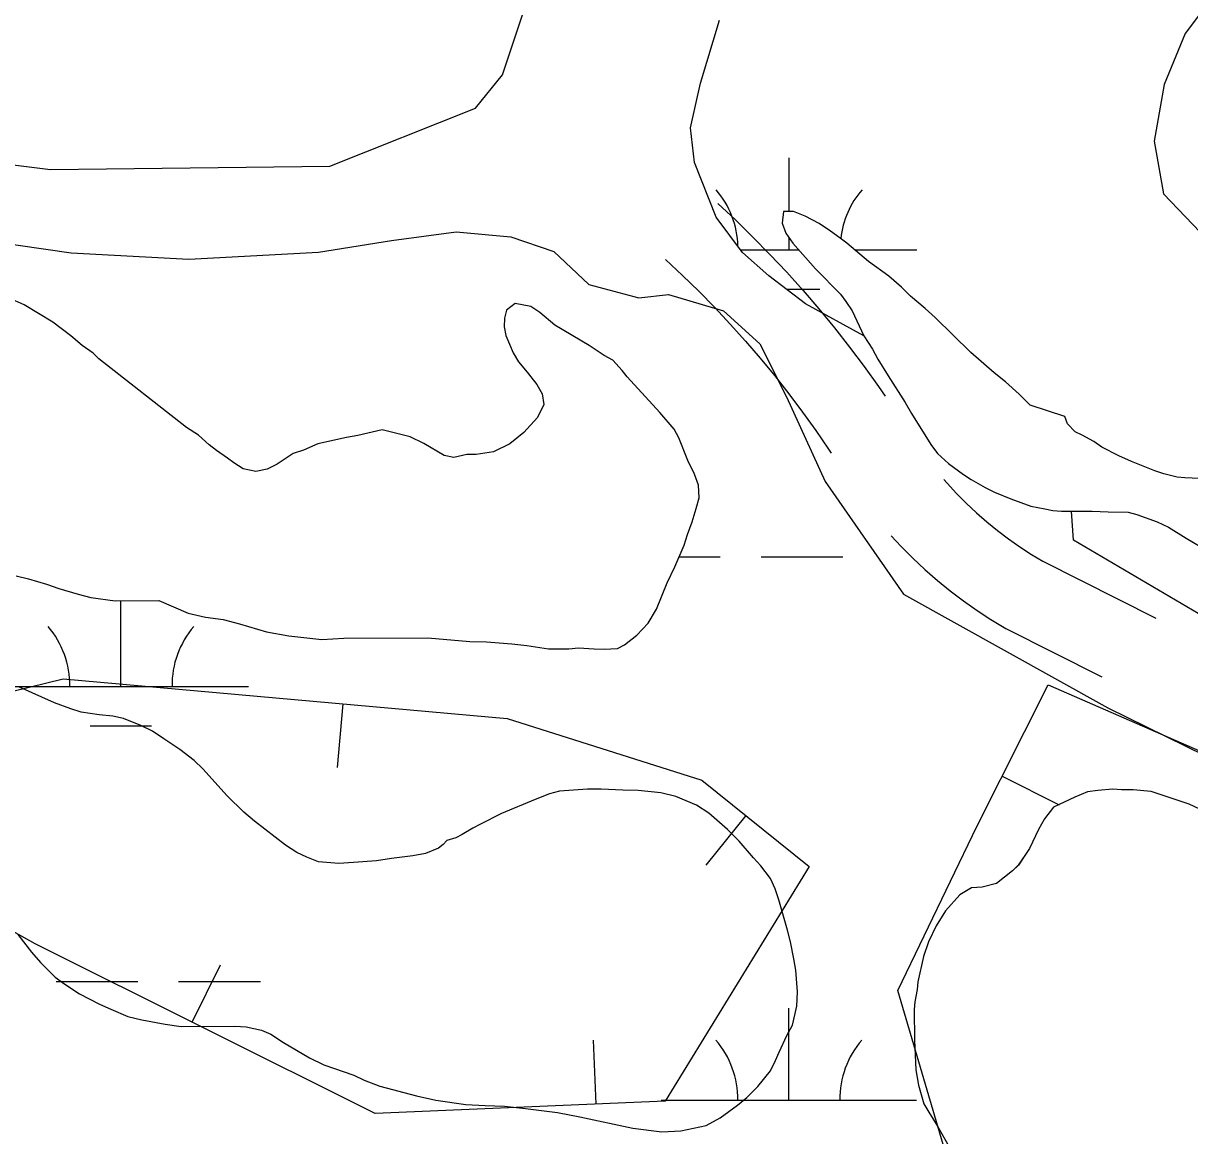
# Model space of a CAD drawing. Extents: x 3445503 to 3483459, y 540493 to 566012.
# Drawn here: x 3463733.2 to 3464189.7, y 549746.1 to 550181.4 of the extents above; entities that cross this region are included whole.
import ezdxf

# ---------------------------------------------------------------- set-up
doc = ezdxf.new("R2010")
doc.units = 0
for name, color, linetype in [('V-BORW-LINE', 7, 'Continuous'), ('V-ROAD-CNTR', 7, 'Continuous'), ('V-SITE-VEGE', 7, 'Continuous'), ('V-WETL-SWMP', 7, 'Continuous')]:
    doc.layers.add(name, color=color, linetype=linetype)

msp = doc.modelspace()

# ---------------------------------------------------------------- linework, layer by layer
at = {"layer": 'V-BORW-LINE'}
for p, q in [((3463858.31, 549915.09), (3463856.09, 549890.19)), ((3464116.35, 549886.75), (3464138.68, 549875.5)), ((3464016.03, 549871.38), (3464000.33, 549851.93)), ((3463799.27, 549790.53), (3463810.43, 549812.91)), ((3463957.38, 549758.44), (3463956.33, 549783.42))]:
    msp.add_line(p, q, dxfattribs=at)
for points in [[(3463748.74, 549924.85), (3463922.65, 549909.36), (3463998.83, 549885.26), (3464040.77, 549851.43), (3463984.41, 549759.57), (3463870.89, 549754.81), (3463737.87, 549821.15), (3463680.2, 549853.36), (3463695.46, 549911.77), (3463748.74, 549924.85)], [(3464243.09, 549528.97), (3464174.44, 549561.28), (3464117.86, 549658.88), (3464075.49, 549802.95), (3464106.43, 549867.04), (3464134.37, 549922.51), (3464231.29, 549880.3)]]:
    msp.add_lwpolyline(points, dxfattribs=at)
at = {"layer": 'V-ROAD-CNTR'}
for points in [[(3463656.67, 550134.99), (3463743.89, 550124.15), (3463853.16, 550125.52), (3463910.14, 550148.18), (3463920.72, 550161.2), (3463935.21, 550204.81), (3463940.78, 550235.9), (3463946.27, 550255.29), (3463966.97, 550278.94), (3464075.13, 550311.55), (3464275.41, 550323.36), (3464454.75, 550331.33), (3464631.03, 550335.21), (3464737.23, 550333.91), (3464832.25, 550329.61), (3464958.37, 550338.35), (3465059.41, 550348.68), (3465218.56, 550349.24), (3465373.66, 550329.71), (3465557.37, 550312.2), (3465724.82, 550278.26), (3465899.11, 550251.33), (3466015.32, 550250.16), (3466176.52, 550239.53)], [(3464005.05, 550110.85), (3464011.92, 550104.44), (3464018.76, 550097.76), (3464025.46, 550090.93), (3464032.01, 550083.96), (3464038.4, 550076.85), (3464044.64, 550069.6), (3464050.71, 550062.21), (3464056.62, 550054.68), (3464062.36, 550047.04), (3464067.94, 550039.27), (3464070.49, 550035.54)], [(3463984.58, 550088.92), (3463991.21, 550082.73), (3463997.58, 550076.51), (3464003.82, 550070.16), (3464009.92, 550063.67), (3464015.86, 550057.04), (3464021.67, 550050.29), (3464027.33, 550043.41), (3464032.83, 550036.41), (3464038.18, 550029.28), (3464043.37, 550022.05), (3464048.4, 550014.7), (3464049.42, 550013.14)], [(3464093.53, 550002.89), (3464094.82, 550001.38), (3464098.49, 549997.4), (3464102.3, 549993.55), (3464106.25, 549989.84), (3464110.32, 549986.28), (3464114.53, 549982.86), (3464118.85, 549979.6), (3464123.28, 549976.49), (3464127.83, 549973.55), (3464132.24, 549970.91), (3464176.49, 549948.61)], [(3464072.94, 549980.85), (3464076.8, 549976.67), (3464081.37, 549972.06), (3464086.09, 549967.61), (3464090.98, 549963.34), (3464096.02, 549959.25), (3464101.2, 549955.33), (3464106.51, 549951.61), (3464111.96, 549948.08), (3464117.77, 549944.6), (3464155.37, 549925.66)]]:
    msp.add_lwpolyline(points, dxfattribs=at)
at = {"layer": 'V-SITE-VEGE'}
for points in [[(3464196.31, 550003.08), (3464187.9, 550003.49), (3464184.85, 550003.77), (3464179.63, 550005.06), (3464176.15, 550006.21), (3464167, 550009.95), (3464162.07, 550012.11), (3464155.39, 550015.57), (3464152.19, 550017.74), (3464147.7, 550020.19), (3464144.94, 550021.49), (3464141.88, 550024.67), (3464140.86, 550027.56), (3464127.36, 550032.01), (3464123, 550036.21), (3464117.63, 550041.12), (3464113.27, 550044.59), (3464104.11, 550052.53), (3464090.15, 550066.26), (3464086.23, 550069.73), (3464080.42, 550074.64), (3464076.93, 550078.11), (3464071.99, 550082.44), (3464064, 550088.22), (3464055.57, 550095.3), (3464052.95, 550097.32), (3464049.18, 550100.06), (3464044.67, 550103.09), (3464039.3, 550105.98), (3464034.66, 550107.7), (3464030.75, 550107.69), (3464030.18, 550103.2), (3464031.64, 550099.29), (3464034.41, 550095.38), (3464043.28, 550085.26), (3464053.02, 550075.43), (3464055.2, 550072.54)], [(3463730.37, 549965.19), (3463735.16, 549964.04), (3463742.27, 549961.89), (3463747.06, 549960.16), (3463754.6, 549958.01), (3463759.68, 549956.72), (3463769.1, 549955.44), (3463786.21, 549955.49), (3463797.68, 549950.6), (3463804.49, 549949.02), (3463811.45, 549948.03), (3463817.84, 549946.45), (3463828.43, 549943.3), (3463837.13, 549941.72), (3463850.04, 549940.31), (3463858.59, 549940.77), (3463891.49, 549940.87), (3463908.02, 549939.47), (3463914.55, 549939.34), (3463924.41, 549938.5), (3463930.35, 549937.94), (3463938.76, 549936.66), (3463946.73, 549936.54), (3463950.5, 549936.98), (3463956.59, 549936.57), (3463960.51, 549936.43), (3463965.73, 549936.74), (3463968.47, 549938.2), (3463973.39, 549941.98), (3463977.73, 549946.63), (3463981.04, 549952.15), (3463985.22, 549962.45), (3463988.25, 549968.7), (3463991.84, 549977.11), (3463993.14, 549981.32), (3463995.01, 549986.26), (3463996.58, 549991.48), (3463997.73, 549995.69), (3463997.43, 550000.61), (3463995.97, 550004.96), (3463993.34, 550010.31), (3463989.84, 550019.15), (3463987.94, 550022.62), (3463982.41, 550029.13), (3463969.62, 550043.01), (3463967.58, 550045.47), (3463963.94, 550049.51), (3463960.61, 550051.39), (3463954.65, 550055.28), (3463941.29, 550063.22), (3463935.33, 550068.27), (3463931.85, 550070.58), (3463925.75, 550071.72), (3463922.28, 550069.11), (3463921.57, 550066.06), (3463921.43, 550062.58), (3463922.02, 550059.25), (3463924.94, 550052.44), (3463926.98, 550048.97), (3463930.47, 550044.92), (3463934.26, 550040), (3463936.3, 550036.39), (3463936.89, 550032.18), (3463934.44, 550027.1), (3463929.09, 550021.29), (3463923.6, 550016.78), (3463917.23, 550013.71), (3463910.42, 550012.68), (3463906.79, 550012.67), (3463901.72, 550011.49), (3463897.95, 550012.21), (3463889.96, 550016.97), (3463884.59, 550019.56), (3463873.71, 550022.28), (3463864.15, 550020.08), (3463859.66, 550019.34), (3463848.51, 550016.85), (3463842.86, 550014.37), (3463838.81, 550013.05), (3463832.58, 550008.83), (3463828.68, 550006.93), (3463824.19, 550006.05), (3463819.25, 550007.05), (3463815.62, 550009.36), (3463813.15, 550011.23), (3463808.8, 550014.27), (3463805.89, 550016.43), (3463801.82, 550020.19), (3463797.03, 550023.22), (3463762.74, 550050.08), (3463760.56, 550052.25), (3463756.2, 550055.28), (3463751.84, 550059.04), (3463744.72, 550064.38), (3463733.54, 550071.16), (3463725.27, 550074.91)], [(3464055.2, 550072.54), (3464057.68, 550068.92), (3464062.2, 550059.08), (3464065.55, 550053.87), (3464067.73, 550049.96), (3464071.67, 550043.45), (3464078.37, 550033.03), (3464080.84, 550028.69), (3464088.42, 550016.54), (3464091.04, 550013.06), (3464095.4, 550009.17), (3464101.21, 550004.83), (3464104.26, 550002.81), (3464109.63, 549999.78), (3464113.4, 549997.91), (3464119.79, 549995.32), (3464127.63, 549992.45), (3464132.99, 549991.44), (3464136.18, 549990.73), (3464139.52, 549990.45), (3464151.55, 549990.48), (3464157.79, 549990.21), (3464165.62, 549990.09), (3464169.09, 549989.23), (3464177.08, 549986.35), (3464181.43, 549984.19), (3464188.4, 549979.86)], [(3464188.4, 549979.86), (3464194.07, 549976.55)], [(3463845.15, 549776.5), (3463850.81, 549773.76), (3463862.57, 549769.73), (3463866.63, 549767.86), (3463872.73, 549765.41), (3463887.09, 549761.69), (3463894.63, 549759.97), (3463906.38, 549758.26), (3463913.92, 549757.85), (3463921.6, 549757.58), (3463929.72, 549756.74), (3463942.34, 549755.18), (3463951.04, 549753.47), (3463971.78, 549749.03), (3463983.1, 549747.61), (3463990.63, 549747.93), (3464000.48, 549750.13), (3464005.98, 549753.05), (3464012.78, 549758), (3464016.4, 549761.05), (3464020.73, 549765.27), (3464025.64, 549771.52), (3464027.66, 549775.44), (3464029.1, 549778.77), (3464032.12, 549785.31), (3464034.29, 549789.37), (3464036, 549796.77), (3464036.28, 549802.42), (3464035.53, 549810.83), (3464034.79, 549815.32), (3464033.47, 549821.98), (3464032.29, 549826.47), (3464028.93, 549838.35), (3464027.46, 549842.7), (3464025.71, 549846.75), (3464021.93, 549851.67), (3464019.02, 549854.85), (3464013.35, 549861.35), (3464008.84, 549865.84), (3464001.57, 549872.34), (3463996.64, 549875.37), (3463988.65, 549878.82), (3463982.71, 549880.26), (3463973.86, 549881.1), (3463967.92, 549881.23), (3463959.36, 549881.64), (3463954, 549881.62), (3463943.13, 549880.86), (3463939.22, 549879.84), (3463933.57, 549877.65), (3463920.4, 549872.1), (3463912.15, 549868.02), (3463909.11, 549866.41), (3463904.91, 549863.94), (3463902.45, 549862.62), (3463898.97, 549861.6), (3463897.53, 549860), (3463895.65, 549858.55), (3463890.58, 549856.5), (3463885.65, 549855.62), (3463877.25, 549854.58), (3463871.45, 549853.69), (3463862.47, 549852.94), (3463856.67, 549852.63), (3463848.7, 549853.19), (3463844.2, 549855.06), (3463840.28, 549856.93), (3463835.78, 549859.82), (3463823.72, 549869.21), (3463819.5, 549872.67), (3463812.96, 549879.03), (3463803.51, 549889.59), (3463800.02, 549892.91), (3463794.5, 549897.24), (3463788.25, 549901.43), (3463783.75, 549904.32), (3463779.25, 549906.62), (3463772.43, 549909.36), (3463768.22, 549910.21), (3463762.85, 549910.78), (3463755.9, 549911.77), (3463751.83, 549913.06), (3463745.45, 549915.51), (3463731.66, 549921.56)], [(3464195.96, 549872.76), (3464189.58, 549875.79), (3464174.63, 549880.82), (3464167.67, 549881.38), (3464163.03, 549881.36), (3464159.7, 549881.64), (3464153.75, 549881.19), (3464149.7, 549880.6), (3464144.78, 549878.56), (3464136.38, 549874.61), (3464132.91, 549870.11), (3464130.61, 549865.9), (3464127, 549858.5), (3464125.27, 549855.74), (3464122.67, 549851.96), (3464120.36, 549849.78), (3464114.14, 549844.83), (3464108.49, 549843.37), (3464104.29, 549843.07), (3464099.8, 549840.3), (3464094.17, 549834.05), (3464090.56, 549828.24), (3464087.54, 549822), (3464085.53, 549816.19), (3464083.38, 549806.33), (3464083.1, 549803.29), (3464082.1, 549798.5), (3464081.96, 549795.45), (3464082, 549783.42), (3464082.61, 549771.83), (3464083.64, 549765.89), (3464085.7, 549758.5), (3464087.59, 549755.32), (3464091.08, 549749.82), (3464095.6, 549741.71)], [(3463731.07, 549824.87), (3463736.46, 549817.93), (3463739.95, 549813.88), (3463745.62, 549808.09), (3463749.4, 549805.35), (3463755.2, 549801.6), (3463763.04, 549797.56), (3463767.4, 549795.55), (3463774.07, 549792.67), (3463779.59, 549791.38), (3463788.73, 549789.67), (3463794.96, 549788.81), (3463815.98, 549788.88), (3463820.47, 549788.74), (3463826.42, 549787.31), (3463830.05, 549785.87), (3463834.99, 549782.55), (3463845.15, 549776.5)]]:
    msp.add_lwpolyline(points, dxfattribs=at)
at = {"layer": 'V-WETL-SWMP'}
for p, q in [((3464032.94, 550107.7), (3464032.94, 550128.78)), ((3464032.94, 550092.78), (3464032.94, 550097.44)), ((3464013.92, 550092.78), (3464036.68, 550092.78)), ((3464058.56, 550092.78), (3464082.94, 550092.78)), ((3464031.92, 550077.35), (3464044.94, 550077.35)), ((3463989.91, 549972.59), (3464005.99, 549972.59)), ((3464021.99, 549972.59), (3464053.99, 549972.59)), ((3463771.4, 549921.85), (3463771.4, 549955.45)), ((3463721.4, 549921.85), (3463821.4, 549921.85)), ((3463759.4, 549906.42), (3463783.4, 549906.42)), ((3463745.99, 549806.42), (3463777.99, 549806.42)), ((3463793.99, 549806.42), (3463825.99, 549806.42)), ((3464032.84, 549759.99), (3464032.84, 549795.99)), ((3463982.84, 549759.99), (3464082.84, 549759.99))]:
    msp.add_line(p, q, dxfattribs=at)
for points in [[(3464198.31, 550191.28), (3464188.03, 550177.36), (3464179.76, 550157.5), (3464175.85, 550135.26), (3464179.48, 550114.64), (3464193.82, 550099.6), (3464239.94, 550070.37), (3464271.69, 550052.69), (3464316.08, 550041.08), (3464471.99, 550035.01), (3464708.09, 550044.18), (3464894, 550041.47), (3464974.88, 550042.35), (3464993.17, 550033.28), (3465005.58, 550026.79), (3465014.78, 550005.95)], [(3464034.66, 550107.7), (3464030.75, 550107.69), (3464030.18, 550103.2), (3464031.64, 550099.29), (3464034.41, 550095.38), (3464043.28, 550085.26), (3464053.02, 550075.43), (3464055.2, 550072.54), (3464057.68, 550068.92), (3464062.2, 550059.08), (3464039.43, 550071.57), (3464025.04, 550082.62), (3464014.7, 550091.72), (3464004.34, 550105.58), (3463995.94, 550126.98), (3463994.32, 550140.47), (3463998.23, 550157.94), (3464005.7, 550182.57)], [(3463624.59, 550109.97), (3463751.93, 550091.51), (3463798.04, 550089.05), (3463848.69, 550091.8), (3463877.25, 550096.42), (3463902.57, 550099.75), (3463924, 550097.86), (3463940.91, 550092.07), (3463954.58, 550079.12), (3463974.08, 550073.98), (3463985.77, 550075.31), (3464007.21, 550068.88), (3464021.54, 550055.93), (3464031.99, 550035.18), (3464047.02, 550002.11), (3464077.68, 549958.04), (3464157.69, 549913.46), (3464256.54, 549865.04)], [(3464196.31, 550003.08), (3464187.9, 550003.49), (3464184.85, 550003.77), (3464179.63, 550005.06), (3464176.15, 550006.21), (3464167, 550009.95), (3464162.07, 550012.11), (3464155.39, 550015.57), (3464152.2, 550017.74), (3464147.7, 550020.19), (3464144.94, 550021.48), (3464141.88, 550024.67), (3464140.86, 550027.56), (3464127.37, 550032.02), (3464123, 550036.21), (3464117.63, 550041.12), (3464113.27, 550044.59), (3464104.11, 550052.53), (3464090.16, 550066.26), (3464086.23, 550069.73), (3464080.42, 550074.64), (3464076.93, 550078.11), (3464071.99, 550082.45), (3464064, 550088.22), (3464055.57, 550095.3), (3464052.96, 550097.32), (3464049.18, 550100.06), (3464044.68, 550103.09), (3464039.3, 550105.98), (3464034.66, 550107.7)], [(3463967.58, 550045.46), (3463963.94, 550049.51), (3463960.6, 550051.39), (3463954.65, 550055.28), (3463941.29, 550063.22), (3463935.33, 550068.27), (3463931.85, 550070.58), (3463925.75, 550071.72), (3463922.28, 550069.1), (3463921.57, 550066.06), (3463921.43, 550062.58), (3463922.02, 550059.25), (3463924.94, 550052.44), (3463926.98, 550048.97), (3463930.47, 550044.92), (3463934.26, 550040), (3463936.3, 550036.39), (3463936.89, 550032.18), (3463934.44, 550027.1), (3463929.09, 550021.29), (3463923.6, 550016.78), (3463917.23, 550013.71), (3463910.42, 550012.68), (3463906.79, 550012.67), (3463901.72, 550011.49), (3463897.95, 550012.21), (3463889.96, 550016.97), (3463884.59, 550019.56), (3463873.71, 550022.29), (3463864.15, 550020.08), (3463859.66, 550019.34), (3463848.51, 550016.85), (3463842.86, 550014.37), (3463838.81, 550013.05), (3463832.58, 550008.83), (3463828.68, 550006.93), (3463824.19, 550006.05), (3463819.25, 550007.05), (3463815.62, 550009.36), (3463813.15, 550011.24), (3463808.8, 550014.27), (3463805.89, 550016.43), (3463801.82, 550020.19), (3463797.03, 550023.22), (3463762.74, 550050.08), (3463760.56, 550052.25), (3463756.2, 550055.28), (3463751.84, 550059.04), (3463744.72, 550064.38), (3463733.54, 550071.16), (3463725.27, 550074.91)], [(3463730.37, 549965.19), (3463735.16, 549964.04), (3463742.27, 549961.89), (3463747.06, 549960.16), (3463754.6, 549958.01), (3463759.68, 549956.72), (3463769.1, 549955.44), (3463786.21, 549955.49), (3463797.68, 549950.6), (3463804.49, 549949.02), (3463811.45, 549948.03), (3463817.84, 549946.45), (3463828.43, 549943.29), (3463837.13, 549941.72), (3463850.04, 549940.31), (3463858.59, 549940.77), (3463891.49, 549940.87), (3463908.02, 549939.47), (3463914.55, 549939.34), (3463924.41, 549938.5), (3463930.35, 549937.94), (3463938.76, 549936.66), (3463946.73, 549936.54), (3463950.5, 549936.98), (3463956.59, 549936.57), (3463960.51, 549936.43), (3463965.73, 549936.74), (3463968.48, 549938.2), (3463973.39, 549941.98), (3463977.73, 549946.63), (3463981.04, 549952.15), (3463985.22, 549962.45), (3463988.25, 549968.7), (3463991.84, 549977.11), (3463993.14, 549981.32), (3463995.01, 549986.26), (3463996.59, 549991.48), (3463997.73, 549995.69), (3463997.43, 550000.61), (3463995.97, 550004.96), (3463993.34, 550010.31), (3463989.84, 550019.15), (3463987.94, 550022.62), (3463982.41, 550029.13), (3463969.62, 550043.01), (3463967.58, 550045.46)], [(3464143.44, 549990.46), (3464151.55, 549990.48), (3464157.79, 549990.21), (3464165.61, 549990.09), (3464169.09, 549989.23), (3464177.08, 549986.35), (3464181.43, 549984.19), (3464188.4, 549979.86), (3464194.06, 549976.55)], [(3464736.62, 549882.5), (3464645.35, 549863.97), (3464629.71, 549860.66), (3464596.42, 549867.09), (3464557.26, 549876.1), (3464491.36, 549882.43), (3464452.88, 549879.06), (3464407.27, 549863.27), (3464387.06, 549858.65), (3464371.41, 549856.64), (3464351.83, 549861.15), (3464328.32, 549870.87), (3464144.23, 549979.18), (3464143.44, 549990.46)], [(3464195.96, 549872.76), (3464189.58, 549875.79), (3464174.63, 549880.82), (3464167.67, 549881.38), (3464163.03, 549881.36), (3464159.7, 549881.64), (3464153.75, 549881.19), (3464149.7, 549880.6), (3464144.78, 549878.56), (3464136.38, 549874.62), (3464132.91, 549870.11), (3464130.61, 549865.9), (3464127, 549858.5)], [(3464127, 549858.5), (3464125.27, 549855.74), (3464122.68, 549851.96), (3464120.36, 549849.78), (3464114.14, 549844.83), (3464108.49, 549843.37), (3464104.29, 549843.07), (3464099.81, 549840.3), (3464094.17, 549834.05), (3464090.56, 549828.24), (3464087.54, 549822), (3464085.52, 549816.19), (3464083.38, 549806.33), (3464083.1, 549803.29), (3464082.1, 549798.5), (3464081.96, 549795.45), (3464082, 549783.42), (3464082.61, 549771.83), (3464083.64, 549765.89), (3464085.69, 549758.5), (3464087.59, 549755.32), (3464091.08, 549749.82), (3464095.6, 549741.71)]]:
    msp.add_lwpolyline(points, dxfattribs=at)
for centre, start, end in [((3463977.7, 550093.25), 1.3567, 40.7718), ((3464088.19, 550093.25), 139.2282, 173.6378), ((3463716.16, 549922.33), 359.2282, 40.7718), ((3463826.64, 549922.33), 139.2282, 180.7718), ((3463977.59, 549760.46), 359.2282, 40.7718), ((3464088.08, 549760.46), 139.2282, 180.7718)]:
    msp.add_arc(centre, 35.25, start, end, dxfattribs=at)

doc.saveas('drawing.dxf')
